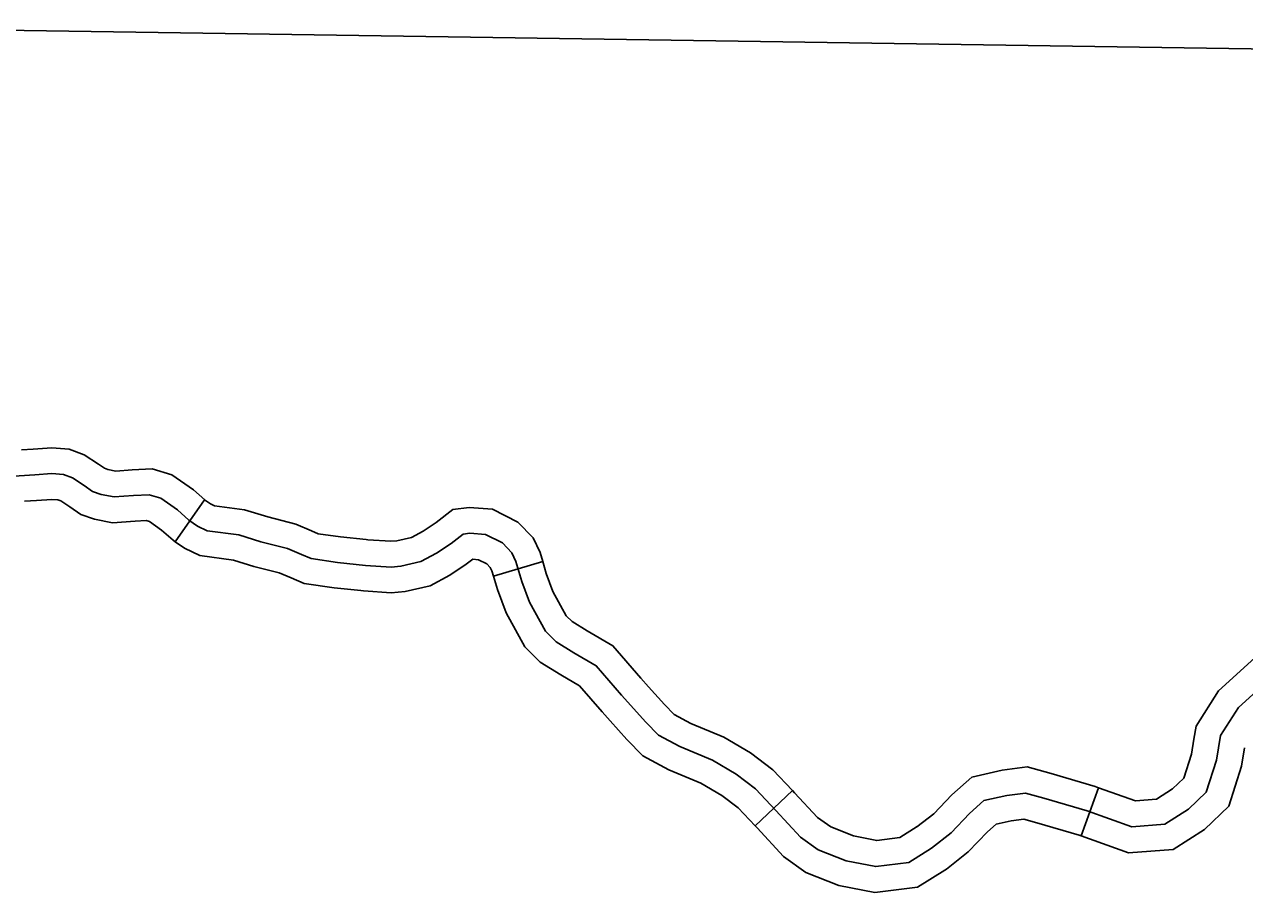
# Model space of a CAD drawing. Extents: x 813775 to 1157140, y 1757555 to 1979907.
# Drawn here: x 1044371 to 1051496, y 1856432 to 1861506 of the extents above; entities that cross this region are included whole.
import ezdxf

# ---------------------------------------------------------------- set-up
doc = ezdxf.new("R2010")
doc.units = 0
for name, color, linetype in [('Level 35', 7, 'Continuous'), ('Level 45', 7, 'Continuous'), ('Level 5', 7, 'Continuous')]:
    doc.layers.add(name, color=color, linetype=linetype)

msp = doc.modelspace()

# ---------------------------------------------------------------- linework, layer by layer
at = {"layer": 'Level 35'}
for points in [[(1043129, 1858576.8), (1043165.3, 1858584.2), (1043308.4, 1858579.3), (1043392.4, 1858601.5), (1043496, 1858665.7), (1043636.7, 1858759.6), (1043735.4, 1858821.4), (1043831.7, 1858853.5), (1043957.5, 1858868.3), (1044182.1, 1858865.8), (1044340.1, 1858868.3), (1044431.4, 1858873.2), (1044530.1, 1858880.6)], [(1044530.1, 1858880.6), (1044598.7, 1858875.7), (1044650.5, 1858855.9), (1044719.6, 1858811.5), (1044769, 1858776.9), (1044818.4, 1858759.6), (1044894.9, 1858744.8), (1045008.4, 1858752.2), (1045099.7, 1858757.1)], [(1045099.7, 1858757.1), (1045166.3, 1858737.4), (1045265.1, 1858668.2), (1045331.7, 1858608.9), (1045381.1, 1858574.3), (1045437.8, 1858547.1), (1045622.9, 1858522.4), (1045751.3, 1858482.9), (1045906.7, 1858443.4), (1045988.2, 1858408.8), (1046044.9, 1858384.1), (1046198, 1858361.9), (1046363.3, 1858344.6), (1046511.4, 1858334.7), (1046569.6, 1858339.6), (1046685.6, 1858366.8), (1046777, 1858416.2), (1046863.3, 1858473), (1046932.4, 1858527.3), (1046971.9, 1858532.3), (1047063.2, 1858524.9), (1047162, 1858475.5), (1047216.3, 1858418.7), (1047240.9, 1858366.8), (1047275.5, 1858250.7), (1047319.9, 1858129.6), (1047413.7, 1857959.2), (1047475.4, 1857897.4), (1047579.1, 1857834.2), (1047709.9, 1857757.6), (1047857.9, 1857587.1), (1047998.6, 1857429), (1048072.6, 1857352.4), (1048198.5, 1857285.7), (1048388.6, 1857206.7), (1048526.8, 1857125.2), (1048640.3, 1857038.7), (1048758.7, 1856912.7), (1048902.9, 1856757.3)], [(1048902.9, 1856757.3), (1049006.5, 1856683.1), (1049169.4, 1856618.9), (1049342.2, 1856584.3), (1049534.7, 1856609), (1049668, 1856693), (1049781.5, 1856782), (1049890.1, 1856895.6), (1049974, 1856969.7), (1050107.3, 1856999.4), (1050215.9, 1857014.2), (1050324.4, 1856984.5), (1050576.2, 1856910.4), (1050837.8, 1856816.5), (1051030.3, 1856831.4), (1051168.5, 1856920.3), (1051272.1, 1857019.1), (1051331.4, 1857206.9), (1051356.1, 1857350.1), (1051459.7, 1857513.2), (1051627.5, 1857666.4)]]:
    msp.add_lwpolyline(points, dxfattribs=at)
at = {"layer": 'Level 45'}
for p, q in [((1045251, 1858482.3), (1045423.2, 1858727.9)), ((1047109.6, 1858282.1), (1047397.2, 1858367.7)), ((1048637.4, 1856822.7), (1048856, 1857028.2)), ((1050542.2, 1856763.3), (1050643.5, 1857045.6))]:
    msp.add_line(p, q, dxfattribs=at)
for points in [[(1044354.4, 1859019.3), (1044421.7, 1859022.9), (1044529.9, 1859031), (1044631.5, 1859023.7), (1044718.6, 1858990.5), (1044803.3, 1858936), (1044838.1, 1858911.6), (1044857.6, 1858904.8), (1044904.4, 1858895.7), (1044999.5, 1858901.9), (1045117.5, 1858908.3), (1045232.4, 1858874.2), (1045358.3, 1858786), (1045424.9, 1858726.7), (1045423.2, 1858727.9)], [(1044370.6, 1858719.7), (1044441, 1858723.5), (1044530.3, 1858730.2), (1044565.9, 1858727.7), (1044582.5, 1858721.3), (1044636, 1858686.9), (1044699.9, 1858642.2), (1044779.1, 1858614.4), (1044885.3, 1858593.8), (1045017.3, 1858602.4), (1045081.9, 1858605.9), (1045100.3, 1858600.5), (1045171.9, 1858550.3), (1045238.5, 1858491), (1045251, 1858482.3)], [(1045423.2, 1858727.9), (1045457, 1858704.3), (1045481.2, 1858692.7), (1045655.1, 1858669.5), (1045791.8, 1858627.4), (1045954.8, 1858585.9), (1046047.4, 1858546.6), (1046086.4, 1858529.6), (1046216.6, 1858510.7), (1046365.7, 1858495.1)], [(1046365.7, 1858495.1), (1046376.1, 1858494), (1046510.1, 1858485.1), (1046546.1, 1858488.1), (1046631.9, 1858508.2), (1046699.9, 1858545), (1046775.6, 1858594.8), (1046872.5, 1858671), (1046968.7, 1858683.1), (1047104.4, 1858672), (1047252.4, 1858597.9), (1047341.4, 1858504.9), (1047381.4, 1858420.7), (1047397.2, 1858367.7)], [(1045251, 1858482.3), (1045305.1, 1858444.4), (1045394.5, 1858401.6), (1045590.7, 1858375.4), (1045710.7, 1858338.4), (1045858.7, 1858300.8), (1045928.9, 1858271), (1046003.5, 1858238.5), (1046179.4, 1858213), (1046334.5, 1858196.8)], [(1046334.5, 1858196.8), (1046350.5, 1858195.1), (1046512.7, 1858184.3), (1046593.2, 1858191.1), (1046739.4, 1858225.3), (1046854, 1858287.3), (1046951.1, 1858351.2), (1046988.3, 1858380.5), (1047022.1, 1858377.7), (1047071.5, 1858353), (1047091.2, 1858332.4), (1047100.5, 1858312.8), (1047109.6, 1858282.1)], [(1047397.2, 1858367.7), (1047417.9, 1858297.9), (1047456.8, 1858192), (1047534.9, 1858050.1), (1047568.8, 1858016.1), (1047656, 1857962.9), (1047806.9, 1857874.6), (1047970.6, 1857686.2), (1048015.8, 1857635.3)], [(1047109.6, 1858282.1), (1047133.1, 1858203.4), (1047183, 1858067.3), (1047292.5, 1857868.2), (1047382, 1857778.7), (1047502.1, 1857705.4), (1047612.8, 1857640.6), (1047745.3, 1857488.1), (1047791.7, 1857435.9)], [(1051200.2, 1857329.1), (1051213.3, 1857405.2), (1051343.8, 1857610.5), (1051555.2, 1857803.4), (1051694, 1857836.1), (1051835.3, 1857836.1), (1052143.1, 1857793.6), (1052249.7, 1857761.9)], [(1048015.8, 1857635.3), (1048108.6, 1857531), (1048163.9, 1857473.8), (1048262.6, 1857421.5), (1048455.8, 1857341.2), (1048610.6, 1857249.9), (1048741.1, 1857150.5), (1048856, 1857028.2)], [(1047791.7, 1857435.9), (1047888.6, 1857327), (1047981.4, 1857231), (1048134.5, 1857149.9), (1048321.3, 1857072.2), (1048442.9, 1857000.5), (1048539.5, 1856926.9), (1048637.4, 1856822.7)], [(1050643.5, 1857045.6), (1050858.3, 1856968.6), (1050981, 1856978), (1051075.3, 1857038.7), (1051140.7, 1857101.1), (1051185.3, 1857242.3), (1051200.2, 1857329.1)], [(1050542.2, 1856763.3), (1050817.3, 1856664.5), (1051079.6, 1856684.7), (1051261.7, 1856801.9), (1051403.6, 1856937.2), (1051477.5, 1857171.4), (1051495.9, 1857278.2)], [(1049581.5, 1856815.8), (1049680.5, 1856893.4), (1049786, 1857003.8), (1049903.7, 1857107.7), (1050080.8, 1857147.1), (1050225.9, 1857166.9), (1050365.4, 1857128.8), (1050622.7, 1857053.1), (1050643.5, 1857045.6)], [(1048856, 1857028.2), (1048868.4, 1857015.1), (1049002.5, 1856870.4), (1049078.8, 1856815.9), (1049212, 1856763.4), (1049347.5, 1856736.2), (1049482.7, 1856753.6), (1049584.7, 1856817.9)], [(1049744.7, 1856564.1), (1049754.4, 1856570.2), (1049882.5, 1856670.5), (1049994.1, 1856787.4), (1050044.3, 1856831.7), (1050133.7, 1856851.6), (1050205.8, 1856861.4), (1050283.5, 1856840.2), (1050529.6, 1856767.8), (1050542.2, 1856763.3)], [(1048637.5, 1856822.7), (1048649.1, 1856810.3), (1048803.2, 1856644.1), (1048934.3, 1856550.4), (1049126.9, 1856474.5), (1049336.9, 1856432.4), (1049586.6, 1856464.5), (1049744.7, 1856564.1)]]:
    msp.add_lwpolyline(points, dxfattribs=at)
at = {"layer": 'Level 5'}
msp.add_lwpolyline([(1042023.3, 1861505.6), (1052575.4, 1861346.5)], dxfattribs=at)

doc.saveas('drawing.dxf')
